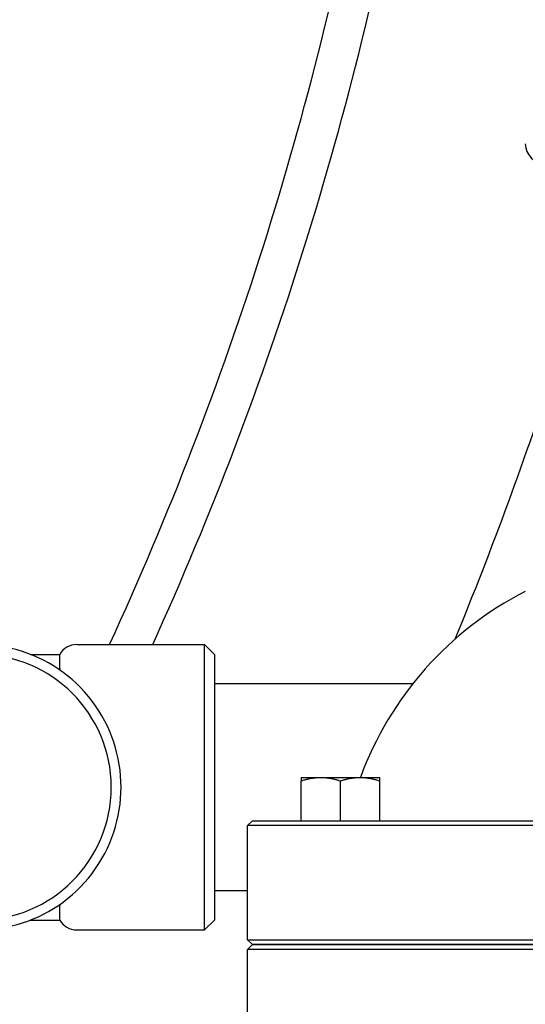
# Model space of a CAD drawing. Header units: inches. Extents: x 24 to 1128, y -69 to 748.
# Tile 563 of 656: x 993.22 to 996.44, y 300.67 to 306.92. Entities that reach past the tile are written whole.
import ezdxf

# ---------------------------------------------------------------- set-up
doc = ezdxf.new("R2010")
doc.units = ezdxf.units.IN
doc.header["$LTSCALE"] = 32
doc.header["$MEASUREMENT"] = 0
doc.layers.add('Visible (ANSI)', color=7, linetype='Continuous', lineweight=30)

msp = doc.modelspace()

# ---------------------------------------------------------------- linework, layer by layer
at = {"layer": 'Visible (ANSI)'}
for p, q in [((993.58453, 302.95242), (994.39703, 302.95242)), ((994.39703, 301.13992), (994.39703, 302.95242)), ((994.45953, 302.88992), (994.39703, 302.95242)), ((993.29025, 302.88992), (993.47628, 302.88992)), ((993.47628, 302.79934), (993.47628, 302.88992)), ((994.45953, 302.88992), (994.45953, 301.20242)), ((995.72061, 302.70367), (994.45953, 302.70367)), ((995.01008, 302.10857), (995.13508, 302.10857)), ((995.01008, 301.83357), (995.01008, 302.08624)), ((995.13508, 302.10857), (995.38508, 302.10857)), ((995.26008, 301.83357), (995.26008, 302.08624)), ((995.38508, 302.10857), (995.51008, 302.10857)), ((995.51008, 301.83357), (995.51008, 302.08624)), ((994.70078, 301.83357), (994.66953, 301.80232)), ((994.70078, 301.83357), (994.76387, 301.83357)), ((994.76387, 301.83357), (996.28533, 301.83357)), ((996.28533, 301.83357), (998.55374, 301.83357)), ((994.73275, 301.80232), (994.66953, 301.80232)), ((994.66953, 301.07742), (994.66953, 301.80232)), ((996.28216, 301.80232), (994.73275, 301.80232)), ((998.55691, 301.80232), (996.28216, 301.80232)), ((994.66953, 301.38867), (994.45953, 301.38867)), ((993.47628, 301.20242), (993.47628, 301.293)), ((993.29025, 301.20242), (993.47628, 301.20242)), ((994.45953, 301.20242), (994.39703, 301.13992)), ((993.58453, 301.13992), (994.39703, 301.13992)), ((994.66953, 301.07742), (994.73275, 301.07742)), ((994.70078, 301.04617), (994.66953, 301.07742)), ((994.73275, 301.07742), (996.28216, 301.07742)), ((996.28216, 301.07742), (998.55691, 301.07742)), ((994.70078, 301.04617), (994.66953, 301.01492)), ((994.73275, 301.01492), (994.66953, 301.01492)), ((994.66953, 300.29002), (994.66953, 301.01492)), ((994.70078, 301.04617), (994.76387, 301.04617)), ((994.76387, 301.04617), (994.70078, 301.04617)), ((996.28216, 301.01492), (994.73275, 301.01492)), ((994.76387, 301.04617), (996.28533, 301.04617)), ((996.28533, 301.04617), (994.76387, 301.04617)), ((998.55691, 301.01492), (996.28216, 301.01492)), ((996.28533, 301.04617), (998.55374, 301.04617)), ((998.55374, 301.04617), (996.28533, 301.04617))]:
    msp.add_line(p, q, dxfattribs=at)
for centre, radius, start, end in [((974.03453, 312.04617), 21.75, 335.285092, 349.581842), ((974.03453, 312.04617), 22, 335.584406, 349.70153), ((996.56028, 306.1318), 0.125, 180, 270), ((974.03453, 312.04617), 23.75, 337.575378, 342.078281), ((997.41953, 301.36113), 2.16535, 117.035692, 159.807105), ((992.95953, 302.04617), 0.90625, 248.59665, 111.40335), ((993.58453, 302.82742), 0.125, 90, 150), ((992.95953, 302.04617), 0.84375, 270, 90), ((993.58453, 301.26492), 0.125, 210, 270)]:
    msp.add_arc(centre, radius, start, end, dxfattribs=at)
for points in [[(993.47628, 302.79934), (993.47628, 302.7968), (993.47582, 302.79422), (993.47489, 302.79162)], [(993.4749, 301.30072), (993.47595, 301.29781), (993.47628, 301.29522), (993.47628, 301.293)]]:
    msp.add_open_spline(points, degree=3, dxfattribs=at)
for points, weights in [([(995.01008, 302.10857), (995.01008, 302.10857), (995.01008, 302.08624)], [1, 1.04314139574, 1.01001874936]), ([(995.01008, 302.08624), (995.07707, 302.10857), (995.13508, 302.10857)], [1.01001874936, 1.04314139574, 1]), ([(995.13508, 302.10857), (995.1931, 302.10857), (995.26008, 302.08624)], [1, 1.04314139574, 1.01001874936]), ([(995.26008, 302.08624), (995.32707, 302.10857), (995.38508, 302.10857)], [1.01001874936, 1.04314139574, 1]), ([(995.38508, 302.10857), (995.4431, 302.10857), (995.51008, 302.08624)], [1, 1.04314139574, 1.01001874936]), ([(995.51008, 302.08624), (995.51008, 302.10857), (995.51008, 302.10857)], [1.01001874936, 1.04314139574, 1])]:
    msp.add_rational_spline(points, weights, degree=2, dxfattribs=at)

doc.saveas('drawing.dxf')
